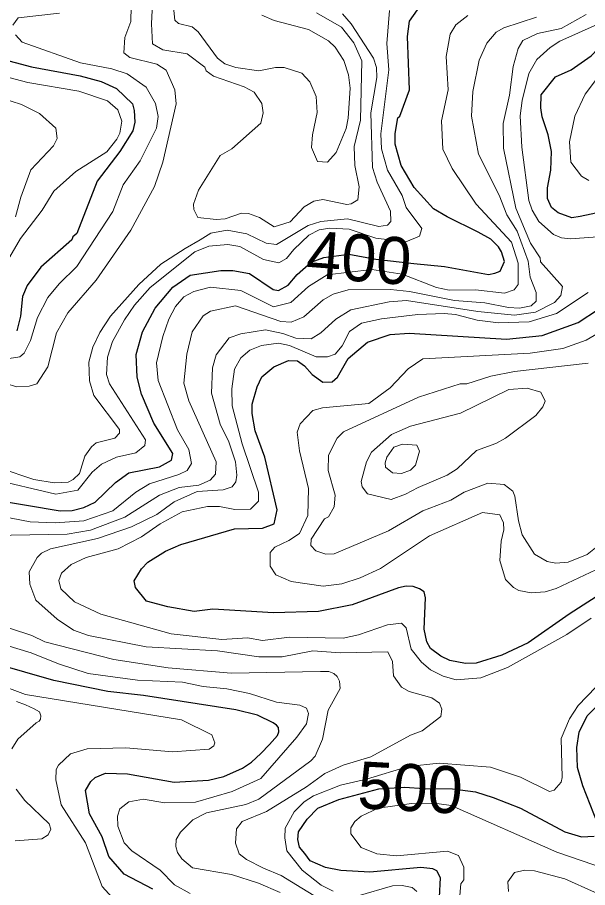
# Model space of a CAD drawing. Extents: x 673.3 to 698.5, y 6984.3 to 7012.3.
# Drawn here: x 674.777 to 675.748, y 7005.208 to 7006.689 of the extents above; entities that cross this region are included whole.
import ezdxf
from ezdxf.enums import TextEntityAlignment as Align

# ---------------------------------------------------------------- set-up
doc = ezdxf.new("R2010")
doc.units = 0
doc.header["$LTSCALE"] = 0.032
doc.layers.add('1', color=7, linetype='Continuous', lineweight=25)
doc.layers.add('2', color=7, linetype='Continuous', lineweight=13)
doc.layers.add('61', color=7, linetype='Continuous')

msp = doc.modelspace()

# ---------------------------------------------------------------- linework, layer by layer
at = {"layer": '1'}
for points in [[(674.7344, 7005.8684), (674.8496, 7005.8489), (674.8701, 7005.8497), (674.8897, 7005.8547), (674.9091, 7005.8636), (674.9437, 7005.8974), (674.9665, 7005.9137), (675.0189, 7005.9241), (675.0391, 7005.9355), (675.0415, 7005.9468), (675.009, 7005.9981), (674.9883, 7006.0479), (674.9806, 7006.0763), (674.9791, 7006.1154), (674.9901, 7006.1535), (675.0112, 7006.194), (675.0415, 7006.2297), (675.0711, 7006.2501), (675.1232, 7006.2584), (675.1438, 7006.2584), (675.1722, 7006.2533), (675.2125, 7006.2256), (675.2214, 7006.2243), (675.2379, 7006.2332), (675.2537, 7006.2513), (675.2771, 7006.2722), (675.2988, 7006.2806), (675.3413, 7006.2858), (675.3874, 7006.2776), (675.4523, 7006.2703), (675.5046, 7006.265), (675.5797, 7006.2512), (675.5904, 7006.2534), (675.5992, 7006.2568), (675.6067, 7006.2738), (675.602, 7006.2898), (675.5967, 7006.2985), (675.5836, 7006.3116), (675.5618, 7006.3237), (675.5089, 7006.3493), (675.4858, 7006.3634), (675.453, 7006.3993), (675.4307, 7006.4367), (675.4204, 7006.4731), (675.4204, 7006.4916), (675.4251, 7006.5184), (675.4287, 7006.5212), (675.4448, 7006.5658), (675.4416, 7006.6566), (675.4449, 7006.6827), (675.4652, 7006.7119)], [(675.6696, 7006.5571), (675.6939, 7006.588), (675.7204, 7006.5998), (675.7545, 7006.6237), (675.8037, 7006.6752), (675.8547, 7006.7124)], [(674.7252, 7006.6247), (674.8005, 7006.6048), (674.8837, 7006.5898), (674.9194, 7006.5799), (674.9454, 7006.568), (674.9726, 7006.542), (674.9757, 7006.5304), (674.9766, 7006.5106), (674.9733, 7006.4962), (674.9513, 7006.4608), (674.9124, 7006.4102), (674.8779, 7006.3211), (674.8709, 7006.3156), (674.8693, 7006.3102), (674.8167, 7006.2639), (674.7935, 7006.2326), (674.7851, 7006.2142), (674.7819, 7006.1802), (674.7755, 7006.1552)], [(675.8028, 7006.3643), (675.7358, 7006.3501), (675.7214, 7006.348), (675.6985, 7006.3564), (675.6871, 7006.3655), (675.6801, 7006.381), (675.6802, 7006.3988), (675.6858, 7006.4291), (675.6867, 7006.4607), (675.6811, 7006.4894), (675.6711, 7006.5197), (675.6688, 7006.535), (675.6696, 7006.5571)], [(675.7871, 7005.7178), (675.7168, 7005.6729), (675.647, 7005.6242), (675.6022, 7005.6034), (675.5585, 7005.5898), (675.5405, 7005.5892), (675.5135, 7005.5939), (675.4983, 7005.6014), (675.4805, 7005.6145), (675.4744, 7005.6258), (675.4701, 7005.6476), (675.4724, 7005.7006), (675.4701, 7005.7113), (675.4618, 7005.716), (675.4512, 7005.7201), (675.4392, 7005.7207), (675.4263, 7005.7178), (675.3475, 7005.6888), (675.2898, 7005.6777), (675.2131, 7005.6754), (675.1096, 7005.6818), (675.078, 7005.6778), (675.0331, 7005.6854), (674.9969, 7005.6953), (674.9778, 7005.7187), (674.9759, 7005.73), (674.9879, 7005.7502), (674.9988, 7005.7618), (675.0288, 7005.7801), (675.0551, 7005.7918), (675.1467, 7005.8186), (675.1943, 7005.8195), (675.2144, 7005.8271), (675.2192, 7005.8509), (675.1981, 7005.9405), (675.1817, 7005.9851), (675.177, 7006.015), (675.177, 7006.0307), (675.1852, 7006.06), (675.1935, 7006.0771), (675.2138, 7006.0941), (675.2389, 7006.1051), (675.2539, 7006.1045), (675.2662, 7006.0957), (675.2792, 7006.0813), (675.2975, 7006.0683), (675.3129, 7006.0686), (675.322, 7006.0763), (675.3402, 7006.1082), (675.3736, 7006.1363), (675.4122, 7006.1493), (675.4445, 7006.1517), (675.6102, 7006.1412), (675.6709, 7006.1476), (675.7325, 7006.1698), (675.7673, 7006.1925)], [(675.0075, 7005.2046), (674.9588, 7005.2304), (674.9324, 7005.2602), (674.9211, 7005.2942), (674.8993, 7005.3331), (674.893, 7005.373), (674.9018, 7005.388), (674.909, 7005.3951), (674.9268, 7005.4025), (674.9645, 7005.4011), (675.0438, 7005.3871), (675.1025, 7005.3903), (675.1283, 7005.3965), (675.1601, 7005.4108), (675.1754, 7005.4208), (675.1913, 7005.4357), (675.2063, 7005.4514), (675.2197, 7005.4664), (675.2222, 7005.4729), (675.2215, 7005.4799), (675.2181, 7005.4843), (675.2126, 7005.4883), (675.1861, 7005.5009), (675.1492, 7005.5099), (674.9917, 7005.5345), (674.931, 7005.5413), (674.8387, 7005.5602), (674.7392, 7005.5883)], [(675.7655, 7005.3173), (675.7401, 7005.3809), (675.7314, 7005.4117), (675.73, 7005.4459), (675.7342, 7005.4724), (675.7478, 7005.4999), (675.7873, 7005.5392)], [(675.4962, 7005.1913), (675.4978, 7005.2243), (675.4913, 7005.2361), (675.4846, 7005.2395), (675.464, 7005.242), (675.3773, 7005.234), (675.3278, 7005.2364), (675.3018, 7005.2417), (675.2757, 7005.2533), (675.2664, 7005.2653), (675.2575, 7005.2766), (675.2547, 7005.2893), (675.2559, 7005.3023), (675.2704, 7005.3239), (675.2885, 7005.343), (675.3243, 7005.3577), (675.3924, 7005.3756), (675.4365, 7005.3783), (675.4698, 7005.3765), (675.5181, 7005.3754), (675.5572, 7005.3707), (675.5878, 7005.361), (675.634, 7005.3429), (675.7099, 7005.3027), (675.7383, 7005.2942), (675.7599, 7005.2951)]]:
    msp.add_lwpolyline(points, dxfattribs=at)
at = {"layer": '2'}
for points in [[(674.9725, 7006.7861), (674.97, 7006.6822), (674.96, 7006.6548), (674.9579, 7006.6286), (674.9681, 7006.6209), (675.0142, 7006.6097), (675.0304, 7006.5992), (675.045, 7006.5659), (675.0473, 7006.5419), (675.0245, 7006.4425), (675.0106, 7006.4015), (674.9702, 7006.3271), (674.9109, 7006.2416), (674.8628, 7006.1862), (674.8435, 7006.1519), (674.8284, 7006.094), (674.8099, 7006.0653), (674.7968, 7006.0614), (674.7758, 7006.0601), (674.7572, 7006.0656), (674.7313, 7006.0788), (674.7054, 7006.0799)], [(675.2862, 7006.6969), (675.329, 7006.6723), (675.3503, 7006.646), (675.3637, 7006.615), (675.3617, 7006.5144), (675.3504, 7006.4691), (675.3518, 7006.4369), (675.3592, 7006.4004), (675.3569, 7006.3787), (675.3457, 7006.3718), (675.3383, 7006.3708), (675.2972, 7006.3789), (675.2817, 7006.3764), (675.2655, 7006.3665), (675.2413, 7006.3408), (675.2145, 7006.3327), (675.1894, 7006.3487), (675.1706, 7006.3554), (675.1584, 7006.3561), (675.1307, 7006.3464), (675.1152, 7006.3448), (675.0844, 7006.3487), (675.0771, 7006.362), (675.0768, 7006.3714), (675.0855, 7006.395), (675.1223, 7006.4539), (675.1421, 7006.4655), (675.1916, 7006.5088), (675.1956, 7006.5265), (675.1933, 7006.5424), (675.1801, 7006.5621), (675.1633, 7006.571), (675.1111, 7006.589), (675.0983, 7006.5984), (675.096, 7006.6046), (675.0661, 7006.6273), (675.0244, 7006.634), (675.0068, 7006.6439), (675.0051, 7006.678), (675.0091, 7006.7601)], [(675.0425, 7006.7063), (675.045, 7006.6846), (675.051, 7006.6787), (675.0743, 7006.6731), (675.0847, 7006.6648), (675.1179, 7006.6197), (675.1304, 7006.6103), (675.1487, 7006.604), (675.1881, 7006.5981), (675.2168, 7006.6037), (675.2314, 7006.6037), (675.2613, 7006.5942), (675.2753, 7006.5793), (675.286, 7006.5542), (675.2876, 7006.5272), (675.2794, 7006.4894), (675.2781, 7006.4675), (675.2883, 7006.4436), (675.3053, 7006.4425), (675.3201, 7006.4592), (675.337, 7006.5002), (675.3406, 7006.5177), (675.3438, 7006.5685), (675.3412, 7006.5913), (675.3329, 7006.6159), (675.3183, 7006.6382), (675.3069, 7006.6495), (675.2729, 7006.6687), (675.2142, 7006.6838), (675.1931, 7006.6929)], [(675.4109, 7006.7008), (675.4065, 7006.6449), (675.4097, 7006.5998), (675.3963, 7006.4909), (675.3971, 7006.4656)], [(674.6977, 7005.8495), (674.7982, 7005.8301), (674.8411, 7005.8284), (674.8898, 7005.8317), (674.9393, 7005.8489), (674.9786, 7005.8805), (675.0018, 7005.8951), (675.0518, 7005.9109), (675.0658, 7005.9178), (675.0735, 7005.9297), (675.0686, 7005.9535), (675.0497, 7005.9867), (675.0165, 7006.0708), (675.014, 7006.1008), (675.0245, 7006.146), (675.0345, 7006.1756), (675.0462, 7006.1971), (675.0601, 7006.2132), (675.0776, 7006.2225), (675.1057, 7006.2299), (675.1572, 7006.2239), (675.2131, 7006.1966), (675.2428, 7006.2039), (675.2729, 7006.2307), (675.3045, 7006.251), (675.3808, 7006.2599), (675.4327, 7006.2522), (675.491, 7006.2295), (675.5127, 7006.2249), (675.5572, 7006.225), (675.6067, 7006.2194), (675.6232, 7006.2254), (675.6302, 7006.2342), (675.6303, 7006.2705), (675.6188, 7006.3065), (675.5587, 7006.3711), (675.5174, 7006.4321), (675.5019, 7006.465), (675.4994, 7006.5132), (675.5107, 7006.5659), (675.5076, 7006.6223), (675.5141, 7006.6607), (675.5238, 7006.6762), (675.5443, 7006.6924)], [(674.7689, 7006.6761), (674.778, 7006.6886)], [(674.778, 7006.6886), (674.8487, 7006.6966)], [(675.3318, 7005.4161), (675.3793, 7005.43), (675.4465, 7005.4668), (675.4663, 7005.4743), (675.4985, 7005.4989), (675.5001, 7005.5113), (675.496, 7005.5213), (675.4831, 7005.5307), (675.4443, 7005.5412), (675.4312, 7005.5487), (675.4176, 7005.5682), (675.4162, 7005.5927), (675.408, 7005.6092), (675.3265, 7005.607), (675.2803, 7005.6109), (675.2282, 7005.6004), (675.188, 7005.6004), (675.1177, 7005.6109), (674.9963, 7005.6175), (674.8978, 7005.637), (674.8722, 7005.6457), (674.8445, 7005.6647), (674.8079, 7005.6969), (674.7977, 7005.7242), (674.7966, 7005.7453), (674.8101, 7005.7695), (674.8176, 7005.7767), (674.8332, 7005.7844), (674.9131, 7005.8017), (674.9709, 7005.8216), (675.0142, 7005.8427), (675.0441, 7005.8642), (675.083, 7005.882), (675.1272, 7005.8847), (675.1425, 7005.8898), (675.1489, 7005.8983), (675.1508, 7005.9098), (675.1484, 7005.9323), (675.1372, 7005.9663), (675.1223, 7005.9965), (675.1077, 7006.0496), (675.1092, 7006.0923), (675.1156, 7006.1148), (675.1378, 7006.1435), (675.1572, 7006.1502), (675.1993, 7006.1573), (675.2292, 7006.1511), (675.2512, 7006.1428), (675.2776, 7006.142), (675.2936, 7006.152), (675.3193, 7006.1753), (675.3452, 7006.1915), (675.41, 7006.2048), (675.4401, 7006.2073), (675.5612, 7006.1882), (675.6241, 7006.1823), (675.6595, 7006.187), (675.6922, 7006.2038), (675.7028, 7006.2156), (675.7056, 7006.2308), (675.6683, 7006.2728), (675.6676, 7006.2799), (675.6514, 7006.3046), (675.6264, 7006.3646), (675.6053, 7006.4663), (675.6045, 7006.5083), (675.6151, 7006.5569), (675.6216, 7006.6056), (675.6304, 7006.6363), (675.6383, 7006.6496), (675.6633, 7006.6616), (675.7032, 7006.67), (675.7459, 7006.694)], [(674.8916, 7005.9418), (674.9028, 7005.9582), (674.9112, 7005.9646), (674.943, 7005.9727), (674.9504, 7005.9811), (674.9504, 7005.9877), (674.9072, 7006.0453), (674.8997, 7006.0706), (674.8984, 7006.1023), (674.9055, 7006.1278), (674.9172, 7006.1528), (674.9351, 7006.1805), (674.9836, 7006.2344), (675.0213, 7006.2689), (675.0626, 7006.2955), (675.0881, 7006.3106), (675.1063, 7006.3215), (675.1343, 7006.3268), (675.1676, 7006.3204), (675.2008, 7006.3048), (675.2181, 7006.3024), (675.2722, 7006.3349), (675.2939, 7006.3415), (675.3395, 7006.3463), (675.3928, 7006.3333), (675.4077, 7006.3354), (675.4132, 7006.3414), (675.4123, 7006.3592), (675.3901, 7006.4085), (675.3821, 7006.4334), (675.3789, 7006.5265), (675.3895, 7006.5866), (675.3885, 7006.604), (675.3838, 7006.6196), (675.3456, 7006.6784), (675.3306, 7006.6951)], [(675.6615, 7006.6896), (675.6055, 7006.6713), (675.5924, 7006.664), (675.5767, 7006.645), (675.5635, 7006.6161), (675.5531, 7006.563), (675.5507, 7006.5211), (675.5626, 7006.4565), (675.5975, 7006.3864), (675.6108, 7006.3532), (675.6283, 7006.3254)], [(675.7645, 7006.6769), (675.7011, 7006.6487), (675.6845, 7006.6381), (675.6619, 7006.6172), (675.6484, 7006.5939), (675.637, 7006.5479), (675.6337, 7006.5215), (675.6362, 7006.4682), (675.6483, 7006.3776), (675.6542, 7006.3608), (675.6653, 7006.3418), (675.6903, 7006.3196), (675.7041, 7006.3138), (675.7191, 7006.3122), (675.7735, 7006.3162)], [(674.7555, 7006.107), (674.7808, 7006.111), (674.7883, 7006.1176), (674.7988, 7006.1392), (674.811, 7006.178), (674.8288, 7006.2122), (674.8477, 7006.2354), (674.8779, 7006.2649), (674.9395, 7006.3588), (674.9572, 7006.4039), (674.9857, 7006.4448), (675.0138, 7006.5008), (675.0164, 7006.5206), (675.0122, 7006.5426), (674.996, 7006.5701), (674.9635, 7006.5931), (674.9375, 7006.6014), (674.8842, 7006.6119), (674.7849, 7006.6471), (674.7732, 7006.6597)], [(674.7228, 7006.5969), (674.7946, 7006.5785), (674.8812, 7006.5638), (674.9305, 7006.5473), (674.948, 7006.532), (674.9545, 7006.5122), (674.951, 7006.4923), (674.9463, 7006.4818), (674.9289, 7006.46), (674.8764, 7006.4269), (674.8388, 7006.3934), (674.8191, 7006.3608), (674.7821, 7006.3128), (674.7561, 7006.2676)], [(675.7508, 7006.4116), (675.7379, 7006.4188), (675.7201, 7006.4428), (675.7177, 7006.4773), (675.7267, 7006.5212), (675.7446, 7006.5584), (675.7704, 7006.5929)], [(674.7737, 7006.3497), (674.7825, 7006.3831), (674.7996, 7006.4298), (674.8384, 7006.4704), (674.8444, 7006.4829), (674.842, 7006.5003), (674.8141, 7006.5257), (674.7838, 7006.5408), (674.7484, 7006.5521)], [(675.3971, 7006.4656), (675.4076, 7006.4288), (675.4324, 7006.3857), (675.4392, 7006.3655), (675.4657, 7006.3295), (675.462, 7006.3165), (675.4388, 7006.307), (675.3876, 7006.313), (675.3422, 7006.3284), (675.309, 7006.33), (675.2907, 7006.3277), (675.2735, 7006.3185), (675.2476, 7006.294), (675.2352, 7006.2784), (675.222, 7006.2715), (675.1961, 7006.2772), (675.156, 7006.2993), (675.1352, 7006.3024), (675.1031, 7006.2995), (675.079, 7006.2897), (675.0031, 7006.2295), (674.9764, 7006.1992), (674.9591, 7006.1743), (674.9387, 7006.1371), (674.9305, 7006.1104), (674.9284, 7006.0809), (674.9338, 7006.065), (674.9948, 7005.9699), (674.9937, 7005.96), (674.9785, 7005.9479), (674.9455, 7005.9405), (674.9201, 7005.9284), (674.9041, 7005.9147), (674.8797, 7005.884), (674.842, 7005.8773), (674.7308, 7005.9034)], [(675.6283, 7006.3254), (675.6469, 7006.2741), (675.6508, 7006.2471), (675.6606, 7006.2209), (675.6611, 7006.2061), (675.6522, 7006.1981), (675.6324, 7006.1941), (675.6136, 7006.195), (675.5732, 7006.2031), (675.5216, 7006.2071), (675.4452, 7006.2225), (675.4125, 7006.2257), (675.3405, 7006.2255), (675.3148, 7006.2177), (675.2976, 7006.2084), (675.2651, 7006.1793), (675.2434, 7006.1705), (675.2255, 7006.1715), (675.1484, 7006.1981), (675.1058, 7006.189), (675.093, 7006.181), (675.0748, 7006.1536), (675.0655, 7006.1158), (675.0605, 7006.0663), (675.0688, 7006.0363), (675.1157, 7005.9326), (675.1141, 7005.9112), (675.1054, 7005.9012), (675.0858, 7005.8929), (675.0523, 7005.8886), (675.0188, 7005.8759), (674.96, 7005.8384), (674.9012, 7005.8162), (674.8616, 7005.8092), (674.7018, 7005.8064)], [(675.7496, 7006.2205), (675.6956, 7006.1852), (675.6489, 7006.171), (675.5969, 7006.1689), (675.5604, 7006.1737), (675.5233, 7006.1834), (675.5039, 7006.1852), (675.4592, 7006.1834), (675.3973, 7006.1761), (675.3633, 7006.1688), (675.3424, 7006.1543)], [(675.3424, 7006.1543), (675.3299, 7006.1298), (675.3185, 7006.1159), (675.305, 7006.1111), (675.2856, 7006.111), (675.2402, 7006.1303), (675.2217, 7006.1346), (675.1927, 7006.1306), (675.1729, 7006.1224), (675.1575, 7006.1093), (675.1468, 7006.0903), (675.1419, 7006.0567), (675.1427, 7006.0275), (675.1598, 7005.9633), (675.1874, 7005.8805), (675.1874, 7005.8654), (675.1741, 7005.8519), (675.1474, 7005.8513), (675.121, 7005.8561), (675.1005, 7005.8561), (675.0574, 7005.8472), (675.0198, 7005.8267), (674.9882, 7005.8045), (674.9485, 7005.7843), (674.8941, 7005.7694), (674.8685, 7005.7577), (674.8519, 7005.743), (674.8471, 7005.7305), (674.8508, 7005.7163), (674.8741, 7005.6939), (674.919, 7005.6728), (675.0386, 7005.6395), (675.125, 7005.6301), (675.1686, 7005.6328), (675.1946, 7005.6281), (675.2406, 7005.6337), (675.3319, 7005.6322), (675.3581, 7005.6378), (675.4076, 7005.655), (675.4312, 7005.6575), (675.4392, 7005.6496), (675.448, 7005.6137), (675.4654, 7005.5912), (675.4809, 7005.5783), (675.5024, 7005.5673), (675.5243, 7005.5613), (675.5667, 7005.5645), (675.612, 7005.5821), (675.7129, 7005.6384), (675.7543, 7005.6663)], [(675.801, 7005.7667), (675.695, 7005.7166), (675.6764, 7005.7112), (675.6522, 7005.7096), (675.6315, 7005.7133), (675.6223, 7005.7185), (675.6086, 7005.7322), (675.5988, 7005.7646), (675.6011, 7005.7972), (675.6059, 7005.8164), (675.6052, 7005.8284), (675.5991, 7005.8423), (675.5694, 7005.8459), (675.479, 7005.8064), (675.3954, 7005.7508), (675.3608, 7005.735), (675.3297, 7005.7247), (675.2979, 7005.721), (675.2435, 7005.7286), (675.2174, 7005.7399), (675.2073, 7005.7549), (675.2073, 7005.7781), (675.2152, 7005.7869), (675.2395, 7005.7983), (675.2573, 7005.8104), (675.2719, 7005.8411), (675.2729, 7005.887), (675.2573, 7005.9513), (675.2535, 7005.9831), (675.2584, 7005.997), (675.2801, 7006.0196), (675.2967, 7006.0246), (675.3756, 7006.0315), (675.412, 7006.0587), (675.4426, 7006.0909), (675.4675, 7006.1076), (675.6507, 7006.1176), (675.7065, 7006.1252), (675.7458, 7006.1394), (675.7871, 7006.1633)], [(675.7497, 7006.1005), (675.6237, 7006.0865), (675.5835, 7006.0785), (675.5425, 7006.0655), (675.5312, 7006.065), (675.4601, 7006.0428), (675.3323, 7005.9833), (675.3215, 7005.9728), (675.3071, 7005.9438), (675.3064, 7005.9174), (675.3185, 7005.8757), (675.3163, 7005.856), (675.3069, 7005.8388), (675.3002, 7005.8352), (675.2772, 7005.8005), (675.277, 7005.7898), (675.2855, 7005.7811), (675.3026, 7005.7753), (675.3166, 7005.7756), (675.4093, 7005.8147), (675.4677, 7005.8492), (675.5154, 7005.8669), (675.5379, 7005.8805), (675.5784, 7005.896), (675.6063, 7005.8941), (675.621, 7005.8824), (675.6247, 7005.874), (675.6307, 7005.8318), (675.6372, 7005.8083), (675.6582, 7005.7754), (675.6795, 7005.7625), (675.6946, 7005.7601), (675.7154, 7005.7615), (675.7477, 7005.7747), (675.7906, 7005.8085)], [(674.7469, 7005.9217), (674.8047, 7005.9025), (674.8394, 7005.8968), (674.863, 7005.8977), (674.8718, 7005.9021), (674.8827, 7005.9127), (674.8916, 7005.9418)], [(674.7298, 7005.6598), (674.8014, 7005.637), (674.8236, 7005.6259), (674.9412, 7005.5956), (675.0336, 7005.5817), (675.1411, 7005.5728), (675.293, 7005.5755), (675.3075, 7005.5752), (675.3162, 7005.5722), (675.3219, 7005.5667), (675.3255, 7005.5588), (675.3266, 7005.5467), (675.3066, 7005.5095), (675.2964, 7005.46), (675.284, 7005.4315), (675.2767, 7005.4234), (675.1883, 7005.358), (675.1661, 7005.3491), (675.0992, 7005.3348), (675.0754, 7005.3229), (675.0544, 7005.3017), (675.0474, 7005.2893), (675.0467, 7005.2772), (675.0496, 7005.2672), (675.0571, 7005.2562), (675.0749, 7005.2411), (675.1418, 7005.2298), (675.1877, 7005.215), (675.2243, 7005.1993)], [(675.0712, 7005.1975), (675.0446, 7005.2121), (675.0202, 7005.2371), (674.9715, 7005.2702), (674.9585, 7005.2836), (674.9477, 7005.3119), (674.9473, 7005.3293), (674.9514, 7005.3414), (674.9665, 7005.3533), (674.9915, 7005.3578), (675.0271, 7005.3521), (675.0803, 7005.3529), (675.1428, 7005.3713), (675.1918, 7005.3932), (675.2532, 7005.4634), (675.2695, 7005.4862), (675.2728, 7005.5037), (675.2695, 7005.5131), (675.258, 7005.5181), (675.2181, 7005.5231), (675.1725, 7005.5377), (675.1334, 7005.5459), (675.0931, 7005.5499), (675.0581, 7005.5573), (674.9816, 7005.5605), (674.8972, 7005.5719), (674.8465, 7005.5885), (674.8004, 7005.6073), (674.7188, 7005.6315)], [(675.8078, 7005.5961), (675.7326, 7005.5175), (675.7176, 7005.4946), (675.7037, 7005.4616), (675.7054, 7005.3952), (675.7035, 7005.3869), (675.6915, 7005.3732), (675.6837, 7005.3709), (675.6344, 7005.3955), (675.5829, 7005.4123), (675.4953, 7005.4196), (675.4429, 7005.4138), (675.3715, 7005.3919), (675.3275, 7005.3821), (675.2813, 7005.3639), (675.2654, 7005.3534), (675.2484, 7005.3363), (675.2333, 7005.3085), (675.2322, 7005.2921), (675.2356, 7005.2702), (675.2618, 7005.2369), (675.2943, 7005.2115), (675.3151, 7005.2017)], [(674.7382, 7005.5554), (674.7902, 7005.5364), (675.0565, 7005.4931), (675.1082, 7005.4676), (675.1132, 7005.4541), (675.1116, 7005.4491), (675.1035, 7005.4431), (675.041, 7005.4387), (674.9614, 7005.4456), (674.8956, 7005.444), (674.8672, 7005.4353), (674.8465, 7005.4158), (674.843, 7005.4084), (674.8422, 7005.3908), (674.851, 7005.3482), (674.893, 7005.2838), (674.9212, 7005.2096), (674.956, 7005.1711)], [(674.7672, 7005.4438), (674.7774, 7005.46), (674.8089, 7005.4881), (674.8136, 7005.4909), (674.816, 7005.494), (674.8168, 7005.5002), (674.8146, 7005.5065), (674.8053, 7005.5121), (674.7902, 7005.5186), (674.7752, 7005.5243)], [(675.307, 7005.1789), (675.2265, 7005.2282), (675.1959, 7005.2403), (675.167, 7005.2556), (675.1549, 7005.265), (675.1484, 7005.2834), (675.15, 7005.3078), (675.1597, 7005.3198), (675.2015, 7005.3371), (675.2692, 7005.379), (675.3005, 7005.402), (675.3318, 7005.4161)], [(674.7731, 7005.2874), (674.8181, 7005.2903), (674.8293, 7005.2976), (674.8338, 7005.3071), (674.8307, 7005.3161), (674.7895, 7005.3558), (674.7744, 7005.3751)], [(675.5307, 7005.1943), (675.5327, 7005.214), (675.5376, 7005.2205), (675.5376, 7005.2425), (675.5285, 7005.2624), (675.5099, 7005.2698), (675.4227, 7005.2617), (675.3894, 7005.2649), (675.3628, 7005.2755), (675.345, 7005.2989), (675.3447, 7005.3093), (675.3516, 7005.3198), (675.3628, 7005.3294), (675.3914, 7005.343), (675.4481, 7005.3507), (675.4954, 7005.3503), (675.5158, 7005.347), (675.6963, 7005.2679), (675.7809, 7005.2391)], [(675.8106, 7005.1769), (675.7094, 7005.2223), (675.6582, 7005.2363), (675.6416, 7005.2371), (675.6241, 7005.2331), (675.6126, 7005.2173), (675.6135, 7005.2007)], [(675.3573, 7005.1932), (675.4161, 7005.2104), (675.4325, 7005.2111), (675.4496, 7005.2079), (675.4575, 7005.2008)]]:
    msp.add_lwpolyline(points, dxfattribs=at)
for points in [[(675.5592, 7005.9519), (675.592, 7005.9639), (675.6088, 7005.973), (675.6602, 7006.0112), (675.6722, 7006.0262), (675.676, 7006.0356), (675.669, 7006.0511), (675.6457, 7006.0581), (675.614, 7006.0558), (675.5321, 7006.0153), (675.4464, 7005.9929), (675.4141, 7005.9791), (675.3803, 7005.9487), (675.3716, 7005.9327), (675.3626, 7005.8992), (675.364, 7005.8898), (675.3734, 7005.878), (675.4139, 7005.8684), (675.4381, 7005.8771), (675.4597, 7005.8888), (675.5094, 7005.9095), (675.5262, 7005.9206)], [(675.4466, 7005.918), (675.4549, 7005.927), (675.4618, 7005.9508), (675.4573, 7005.9606), (675.4332, 7005.9627), (675.4182, 7005.9572), (675.4063, 7005.9402), (675.4033, 7005.931), (675.4038, 7005.9231), (675.416, 7005.9138), (675.4315, 7005.9123)]]:
    msp.add_lwpolyline(points, close=True, dxfattribs=at)

# ---------------------------------------------------------------- texts
at = {"layer": '61'}
for s, rotation, p in [('400', 355.696, (675.3559, 7006.2399)), ('500', 356.799, (675.4441, 7005.3379))]:
    msp.add_text(s, height=0.08, rotation=rotation, dxfattribs=at).set_placement(p, align=Align.CENTER)

doc.saveas('drawing.dxf')
